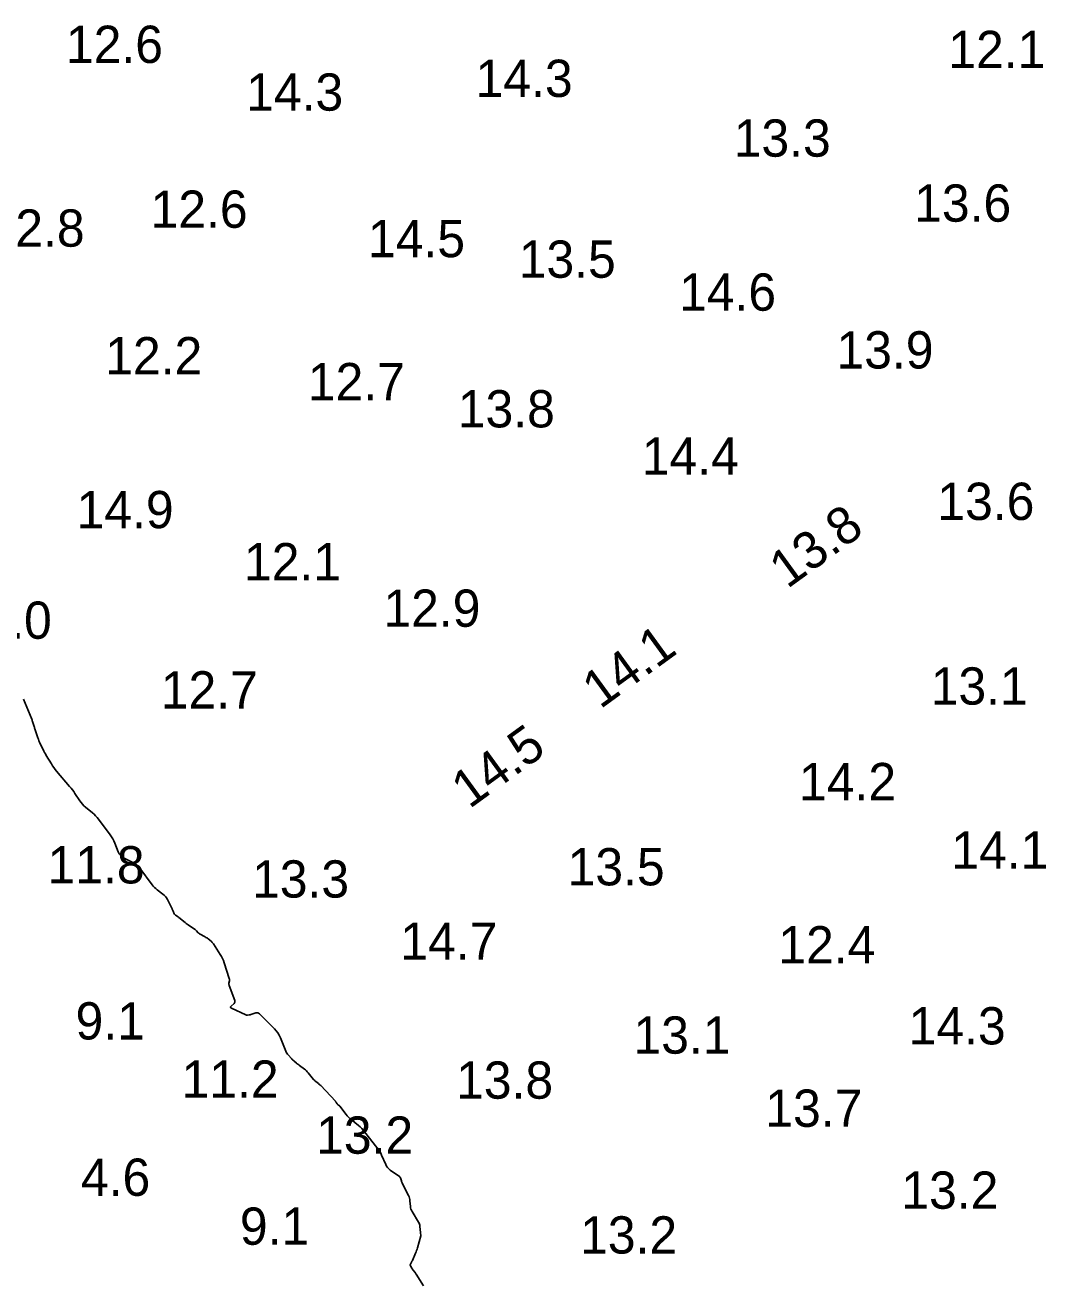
# Model space of a CAD drawing. Extents: x 815352 to 820877, y 582403 to 597439.
# Drawn here: x 818976.4 to 819113.3, y 594145.1 to 594313.5 of the extents above; entities that cross this region are included whole.
import ezdxf

# ---------------------------------------------------------------- set-up
doc = ezdxf.new("R2010")
doc.units = 0
doc.layers.add('V-CONT-EL12', color=7, linetype='Continuous')
doc.layers.add('V-TOPO-SOUN', color=7, linetype='Continuous')

msp = doc.modelspace()

# ---------------------------------------------------------------- linework, layer by layer
at = {"layer": 'V-CONT-EL12'}
msp.add_lwpolyline([(819029.86, 594144.42), (819028.9, 594145.96), (819028.85, 594146.03), (819028.8, 594146.1), (819028.75, 594146.17), (819028.7, 594146.23), (819028.49, 594146.49), (819028.44, 594146.56), (819028.39, 594146.63), (819028.35, 594146.7), (819028.3, 594146.77), (819028.12, 594147.08), (819028.09, 594147.14), (819028.08, 594147.2), (819028.09, 594147.26), (819028.12, 594147.32), (819028.26, 594147.57), (819028.29, 594147.63), (819028.32, 594147.69), (819028.36, 594147.76), (819028.38, 594147.82), (819028.79, 594148.77), (819028.87, 594148.95), (819028.94, 594149.13), (819029, 594149.31), (819029.06, 594149.5), (819029.5, 594151.09), (819029.51, 594151.13), (819029.51, 594151.17), (819029.51, 594151.21), (819029.51, 594151.24), (819029.47, 594151.4), (819029.47, 594151.43), (819029.46, 594151.47), (819029.45, 594151.51), (819029.45, 594151.55), (819029.38, 594152.37), (819029.36, 594152.52), (819029.33, 594152.66), (819029.27, 594152.8), (819029.21, 594152.93), (819028.34, 594154.37), (819028.26, 594154.53), (819028.19, 594154.7), (819028.14, 594154.88), (819028.12, 594155.06), (819028.05, 594155.8), (819028.02, 594155.98), (819027.98, 594156.16), (819027.93, 594156.33), (819027.85, 594156.5), (819027.03, 594158.18), (819027, 594158.25), (819026.97, 594158.32), (819026.94, 594158.39), (819026.91, 594158.47), (819026.77, 594158.88), (819026.76, 594158.89), (819026.76, 594158.91), (819026.75, 594158.93), (819026.74, 594158.94), (819026.71, 594159.01), (819026.7, 594159.02), (819026.69, 594159.03), (819026.67, 594159.05), (819026.66, 594159.06), (819025.42, 594159.92), (819025.23, 594160.08), (819025.06, 594160.26), (819024.91, 594160.46), (819024.8, 594160.68), (819024.26, 594161.91), (819024.13, 594162.19), (819023.98, 594162.46), (819023.81, 594162.72), (819023.63, 594162.97), (819021.98, 594165.07), (819021.79, 594165.29), (819021.6, 594165.51), (819021.39, 594165.71), (819021.16, 594165.9), (819020.18, 594166.69), (819019.99, 594166.85), (819019.82, 594167.02), (819019.65, 594167.2), (819019.5, 594167.39), (819018.66, 594168.5), (819018.64, 594168.53), (819018.61, 594168.56), (819018.58, 594168.59), (819018.54, 594168.61), (819018.4, 594168.7), (819018.37, 594168.73), (819018.34, 594168.76), (819018.31, 594168.79), (819018.29, 594168.82), (819018.17, 594169), (819018.14, 594169.04), (819018.11, 594169.08), (819018.08, 594169.11), (819018.05, 594169.15), (819016.08, 594171.25), (819016, 594171.33), (819015.93, 594171.4), (819015.85, 594171.47), (819015.77, 594171.53), (819015.44, 594171.79), (819015.36, 594171.85), (819015.28, 594171.92), (819015.21, 594172), (819015.14, 594172.08), (819014.41, 594172.99), (819014.29, 594173.12), (819014.17, 594173.25), (819014.03, 594173.37), (819013.89, 594173.48), (819013.22, 594173.97), (819013.13, 594174.04), (819013.03, 594174.11), (819012.94, 594174.19), (819012.85, 594174.26), (819012.49, 594174.57), (819012.4, 594174.65), (819012.32, 594174.73), (819012.23, 594174.82), (819012.15, 594174.9), (819011.71, 594175.38), (819011.62, 594175.49), (819011.53, 594175.6), (819011.46, 594175.73), (819011.4, 594175.86), (819010.68, 594177.67), (819010.52, 594178), (819010.34, 594178.32), (819010.12, 594178.61), (819009.87, 594178.89), (819007.86, 594180.89), (819007.76, 594180.97), (819007.65, 594181.01), (819007.53, 594181.02), (819007.4, 594181), (819006.72, 594180.78), (819006.66, 594180.77), (819006.61, 594180.75), (819006.55, 594180.74), (819006.5, 594180.73), (819006.27, 594180.7), (819006.22, 594180.7), (819006.17, 594180.7), (819006.11, 594180.71), (819006.06, 594180.73), (819004.12, 594181.64), (819004.03, 594181.7), (819003.99, 594181.77), (819004.01, 594181.84), (819004.08, 594181.92), (819004.46, 594182.27), (819004.54, 594182.36), (819004.58, 594182.46), (819004.59, 594182.57), (819004.56, 594182.69), (819003.81, 594184.67), (819003.79, 594184.75), (819003.77, 594184.83), (819003.77, 594184.91), (819003.78, 594184.99), (819003.85, 594185.32), (819003.86, 594185.4), (819003.86, 594185.48), (819003.85, 594185.56), (819003.83, 594185.64), (819003.15, 594187.73), (819003.04, 594188.02), (819002.91, 594188.31), (819002.77, 594188.59), (819002.6, 594188.86), (819001.7, 594190.26), (819001.63, 594190.35), (819001.55, 594190.45), (819001.47, 594190.54), (819001.38, 594190.62), (819001, 594190.93), (819000.91, 594191.01), (819000.81, 594191.08), (819000.7, 594191.14), (819000.6, 594191.2), (818999.84, 594191.6), (818999.78, 594191.64), (818999.72, 594191.68), (818999.67, 594191.73), (818999.62, 594191.78), (818999.44, 594192.01), (818999.4, 594192.06), (818999.35, 594192.11), (818999.29, 594192.16), (818999.23, 594192.2), (818998.47, 594192.7), (818998.32, 594192.8), (818998.18, 594192.9), (818998.04, 594193.01), (818997.9, 594193.12), (818997.06, 594193.8), (818997, 594193.84), (818996.95, 594193.88), (818996.89, 594193.92), (818996.84, 594193.96), (818996.61, 594194.1), (818996.55, 594194.14), (818996.51, 594194.19), (818996.47, 594194.24), (818996.44, 594194.3), (818996.29, 594194.65), (818996.26, 594194.73), (818996.22, 594194.81), (818996.18, 594194.89), (818996.15, 594194.97), (818995.53, 594196.21), (818995.42, 594196.42), (818995.28, 594196.61), (818995.11, 594196.79), (818994.93, 594196.94), (818994.15, 594197.52), (818993.96, 594197.67), (818993.78, 594197.83), (818993.62, 594198.01), (818993.47, 594198.2), (818991.81, 594200.43), (818991.61, 594200.66), (818991.38, 594200.87), (818991.14, 594201.05), (818990.87, 594201.2), (818989.74, 594201.75), (818989.47, 594201.91), (818989.26, 594202.1), (818989.08, 594202.34), (818988.94, 594202.61), (818988.48, 594203.78), (818988.36, 594204.07), (818988.21, 594204.35), (818988.05, 594204.62), (818987.87, 594204.87), (818986.27, 594206.99), (818986.09, 594207.22), (818985.9, 594207.44), (818985.69, 594207.64), (818985.47, 594207.84), (818984.56, 594208.59), (818984.34, 594208.79), (818984.14, 594209), (818983.95, 594209.22), (818983.78, 594209.46), (818983.13, 594210.45), (818982.96, 594210.69), (818982.79, 594210.93), (818982.6, 594211.16), (818982.42, 594211.39), (818980.67, 594213.44), (818980.48, 594213.67), (818980.3, 594213.9), (818980.13, 594214.15), (818979.97, 594214.4), (818979.28, 594215.55), (818979.16, 594215.74), (818979.06, 594215.93), (818978.95, 594216.13), (818978.86, 594216.32), (818978.47, 594217.11), (818978.38, 594217.31), (818978.3, 594217.51), (818978.22, 594217.72), (818978.15, 594217.92), (818977.76, 594219.1), (818977.72, 594219.21), (818977.69, 594219.32), (818977.65, 594219.43), (818977.62, 594219.53), (818977.48, 594219.97), (818977.45, 594220.08), (818977.41, 594220.19), (818977.37, 594220.29), (818977.33, 594220.4), (818976.23, 594223.09)], dxfattribs=at)

# ---------------------------------------------------------------- texts
at = {"layer": 'V-TOPO-SOUN'}
for s, p in [('12.6 ', (818981.92, 594308.41)), ('12.1 ', (819100.25, 594307.72)), ('14.3 ', (819036.86, 594303.85)), ('14.3 ', (819006.09, 594302.01)), ('13.3 ', (819071.47, 594295.84)), ('12.6 ', (818993.27, 594286.3)), ('13.6 ', (819095.67, 594287.12)), ('12.8 ', (818971.41, 594283.77)), ('14.5 ', (819022.43, 594282.36)), ('13.5 ', (819042.64, 594279.6)), ('14.6 ', (819064.14, 594275.18)), ('13.9 ', (819085.25, 594267.43)), ('12.2 ', (818987.19, 594266.65)), ('12.7 ', (819014.36, 594263.17)), ('13.8 ', (819034.47, 594259.53)), ('14.4 ', (819059.14, 594253.19)), ('13.6 ', (819098.78, 594247.12)), ('14.9 ', (818983.35, 594246.01)), ('12.1 ', (819005.8, 594239.02)), ('12.9 ', (819024.49, 594232.79)), ('13.0 ', (818967.01, 594231.18)), ('12.7 ', (818994.64, 594221.83)), ('13.1 ', (819097.89, 594222.35)), ('14.2 ', (819080.23, 594209.53)), ('14.1 ', (819100.65, 594200.34)), ('11.8 ', (818979.45, 594198.37)), ('13.5 ', (819049.2, 594198.11)), ('13.3 ', (819006.88, 594196.47)), ('14.7 ', (819026.76, 594188.13)), ('12.4 ', (819077.45, 594187.64)), ('9.1', (818983.21, 594177.44)), ('14.3 ', (819094.93, 594176.78)), ('13.1 ', (819058.03, 594175.54)), ('11.2 ', (818997.43, 594169.63)), ('13.8 ', (819034.24, 594169.5)), ('13.7 ', (819075.71, 594165.73)), ('13.2 ', (819015.47, 594162.12)), ('4.6', (818983.93, 594156.47)), ('13.2 ', (819093.95, 594154.74)), ('9.1', (819005.25, 594149.91)), ('13.2 ', (819050.87, 594148.73))]:
    msp.add_text(s, height=5, dxfattribs=at).set_placement(p)
for s, p in [('13.8 ', (819078.65, 594237.81)), ('14.1 ', (819053.57, 594221.68)), ('14.5 ', (819036.02, 594208.3))]:
    msp.add_text(s, height=5, rotation=36, dxfattribs=at).set_placement(p)

doc.saveas('drawing.dxf')
